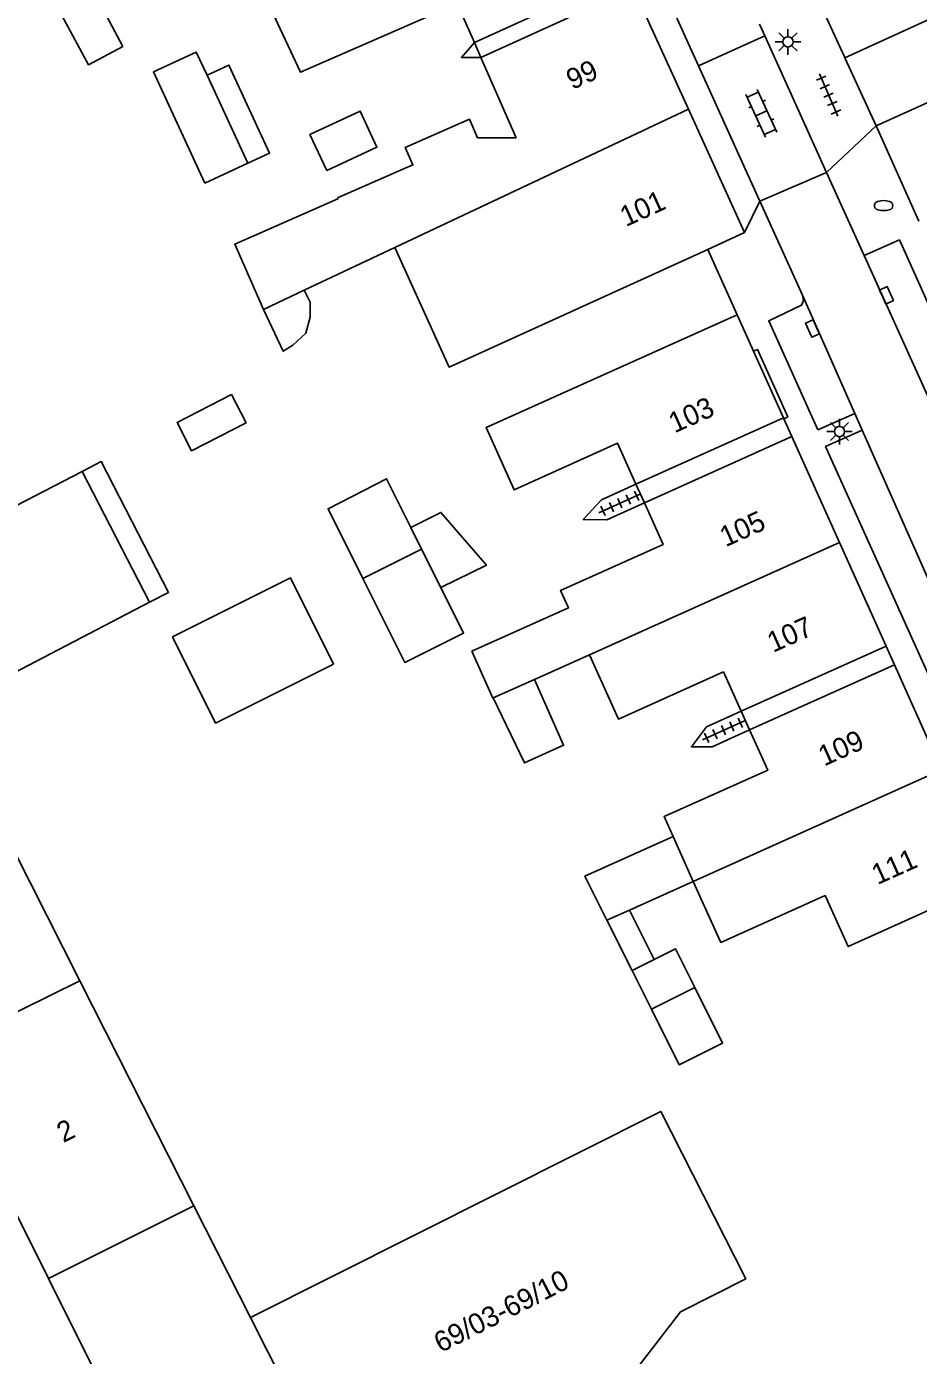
# Model space of a CAD drawing. Extents: x 132998 to 136004, y 396998 to 398512.
# Drawn here: x 133663.5 to 133707, y 398242.9 to 398307.8 of the extents above; entities that cross this region are included whole.
import ezdxf

# ---------------------------------------------------------------- set-up
doc = ezdxf.new("R2010")
doc.units = 0
for name, color, linetype in [('gg-afsc-erfafscheiding', 7, 'Continuous'), ('gg-anno-huisnummerreeks BGT', 7, 'Continuous'), ('gg-bbg-gedigitaliseerde bebouwing', 7, 'Continuous'), ('gg-bbg-gedigitaliseerde bebouwing onder overbouw', 7, 'Continuous'), ('gg-bbg-gedigitaliseerde bijgebouw', 7, 'Continuous'), ('gg-bbg-gedigitaliseerde overbouw', 7, 'Continuous'), ('gg-bbg-hoofdgebouw', 7, 'Continuous'), ('gg-bbg-luifel en loopbrug', 7, 'Continuous'), ('gg-bbg-pand overbouw', 7, 'Continuous'), ('gg-bbg-tussenscheiding', 7, 'Continuous'), ('gg-knt-verharding', 7, 'Continuous'), ('gg-knt-verharding nz', 7, 'Continuous'), ('gt-grn-weggrens', 7, 'Continuous'), ('gt-symb-brandkraan', 7, 'Continuous'), ('gt-symb-klinker verharding', 7, 'Continuous'), ('gt-symb-kolk', 7, 'Continuous'), ('gt-symb-lichtmast', 7, 'Continuous'), ('gt-symb-tegel verharding', 7, 'Continuous')]:
    doc.layers.add(name, color=color, linetype=linetype)

# ---------------------------------------------------------------- blocks, each defined once
blk = doc.blocks.new('gt0-KOLK')
at = {"layer": 'gt-symb-kolk'}
blk.add_lwpolyline([(0, 0), (0.375, 0), (0.375, 0.4), (-0.375, 0.4), (-0.375, 0), (0, 0)], dxfattribs=at)
blk = doc.blocks.new('gt0-BR')
at = {"layer": 'gt-symb-brandkraan'}
for centre, radius, start, end in [((-0.244, 0), 0.206, 107.56694, 252.43307), ((0.599, -2.664), 3, 106.89205, 107.56694), ((0, -0.691), 0.938, 73.10799, 106.89205), ((-0.599, -2.664), 3, 72.43309, 73.10799), ((0.244, 0), 0.206, 287.56695, 72.43309), ((0.599, 2.664), 3, 252.43307, 253.10797), ((0, 0.691), 0.938, 253.10797, 286.89206), ((-0.599, 2.664), 3, 286.89206, 287.56695)]:
    blk.add_arc(centre, radius, start, end, dxfattribs=at)
blk = doc.blocks.new('gt0-TEG1')
at = {"layer": 'gt-symb-tegel verharding'}
for p, q in [((-1.125, 0), (1.125, 0)), ((-0.9, -0.25), (-0.9, 0.25)), ((-0.45, -0.25), (-0.45, 0.25)), ((0, -0.25), (0, 0.25)), ((0.45, -0.25), (0.45, 0.25)), ((0.9, -0.25), (0.9, 0.25))]:
    blk.add_line(p, q, dxfattribs=at)
blk = doc.blocks.new('gt0-LMAST')
at = {"layer": 'gt-symb-lichtmast'}
for p, q in [((-0.182, 0.173), (-0.447, 0.438)), ((-0.005, 0.246), (-0.005, 0.621)), ((0.172, 0.173), (0.437, 0.438)), ((-0.255, -0.004), (-0.63, -0.004)), ((-0.182, -0.181), (-0.447, -0.446)), ((-0.005, -0.254), (-0.005, -0.629)), ((0.437, -0.446), (0.172, -0.181)), ((0.245, -0.004), (0.62, -0.004))]:
    blk.add_line(p, q, dxfattribs=at)
blk.add_circle((-0.005, -0.004), 0.25, dxfattribs=at)
blk = doc.blocks.new('gt0-KL1')
at = {"layer": 'gt-symb-klinker verharding'}
for p, q in [((-1.15, 0.3), (1.15, 0.3)), ((-1, -0.3), (-1, 0.3)), ((-0.5, 0.3), (-0.5, 0.45)), ((0, -0.3), (0, 0.3)), ((0.5, 0.3), (0.5, 0.45)), ((1, -0.3), (1, 0.3)), ((-1.15, -0.3), (1.15, -0.3)), ((-0.5, -0.45), (-0.5, -0.3)), ((0.5, -0.45), (0.5, -0.3))]:
    blk.add_line(p, q, dxfattribs=at)

msp = doc.modelspace()

# ---------------------------------------------------------------- linework, layer by layer
at = {"layer": 'gg-afsc-erfafscheiding'}
for points in [[(133685.351, 398306.972), (133684.72, 398306.248), (133685.675, 398306.245)], [(133693.243, 398285.406), (133691.554, 398284.647), (133690.667, 398283.674), (133691.818, 398283.669), (133693.653, 398284.494)], [(133698.385, 398274.312), (133696.695, 398273.553), (133695.955, 398272.578), (133696.96, 398272.575), (133698.795, 398273.4)]]:
    msp.add_lwpolyline(points, dxfattribs=at)
at = {"layer": 'gg-bbg-gedigitaliseerde bebouwing'}
for p, q in [((133685.675, 398306.245), (133687.396, 398302.325)), ((133677.04, 398294.873), (133681.462, 398296.96)), ((133675.047, 398293.932), (133677.04, 398294.873)), ((133690.972, 398277.072), (133688.285, 398275.867)), ((133666.081, 398261.147), (133660.507, 398272.138)), ((133671.654, 398250.157), (133666.081, 398261.147)), ((133674.418, 398244.705), (133671.654, 398250.157))]:
    msp.add_line(p, q, dxfattribs=at)
for points in [[(133683.352, 398311.27), (133675.62, 398308.157), (133676.858, 398305.52), (133684.511, 398308.86), (133685.351, 398306.972)], [(133687.396, 398302.325), (133685.51, 398302.325), (133685.115, 398303.223), (133681.976, 398301.845), (133682.349, 398300.997), (133678.67, 398299.382)], [(133678.67, 398299.382), (133678.691, 398299.334), (133673.648, 398297.12), (133675.047, 398293.932)], [(133681.462, 398296.96), (133684.117, 398291.124), (133696.749, 398296.871)], [(133693.243, 398285.406), (133692.344, 398287.406), (133687.29, 398285.134), (133685.925, 398288.171), (133698.18, 398293.68)], [(133685.23, 398277.244), (133689.944, 398279.358), (133689.559, 398280.215), (133694.565, 398282.465), (133693.653, 398284.494)], [(133686.266, 398274.962), (133686.257, 398274.958), (133685.23, 398277.244)], [(133698.385, 398274.312), (133697.52, 398276.237), (133692.385, 398273.929), (133690.972, 398277.072)], [(133695.056, 398268.196), (133694.619, 398269.167), (133699.676, 398271.44), (133698.795, 398273.4)], [(133710.63, 398265.98), (133703.609, 398262.817), (133702.486, 398265.315), (133697.382, 398263.021), (133696.042, 398266.001)], [(133688.052, 398241.245), (133690.242, 398242.356), (133693.394, 398242.354), (133695.411, 398244.977), (133698.603, 398246.596), (133694.457, 398254.773), (133674.418, 398244.705)], [(133656.693, 398253.802), (133655.514, 398250.263), (133655.969, 398249.353), (133661.735, 398252.234), (133664.549, 398246.603)], [(133664.549, 398246.603), (133670.941, 398233.81), (133668.726, 398232.64)]]:
    msp.add_lwpolyline(points, dxfattribs=at)
at = {"layer": 'gg-bbg-gedigitaliseerde bebouwing onder overbouw'}
for p, q in [((133692.783, 398310.359), (133685.351, 398306.972)), ((133693.113, 398309.635), (133685.675, 398306.245)), ((133693.243, 398285.406), (133700.446, 398288.644)), ((133693.653, 398284.494), (133700.854, 398287.731)), ((133698.385, 398274.312), (133705.457, 398277.49)), ((133698.795, 398273.4), (133705.864, 398276.587))]:
    msp.add_line(p, q, dxfattribs=at)
at = {"layer": 'gg-bbg-gedigitaliseerde bijgebouw'}
for p, q in [((133672.297, 398305.373), (133674.282, 398301.081)), ((133674.282, 398301.081), (133672.189, 398300.113)), ((133666.199, 398286.027), (133658.463, 398282.049)), ((133669.483, 398279.64), (133666.199, 398286.027)), ((133682.777, 398282.235), (133679.911, 398280.803)), ((133683.711, 398280.365), (133682.777, 398282.235)), ((133696.042, 398266.001), (133692.928, 398264.601)), ((133692.928, 398264.601), (133691.826, 398264.106)), ((133693.051, 398261.653), (133694.131, 398262.192)), ((133693.051, 398261.653), (133693.997, 398259.758)), ((133696.12, 398260.818), (133693.997, 398259.758))]:
    msp.add_line(p, q, dxfattribs=at)
for points in [[(133672.189, 398300.113), (133669.679, 398305.54), (133671.772, 398306.508), (133672.297, 398305.373)], [(133679.911, 398280.803), (133678.212, 398284.203), (133681.062, 398285.67), (133682.251, 398283.287)], [(133682.251, 398283.287), (133683.72, 398284.021), (133685.941, 398281.445), (133683.711, 398280.365)], [(133658.463, 398282.049), (133661.713, 398275.587), (133669.483, 398279.64)], [(133678.478, 398276.617), (133672.718, 398273.74), (133670.614, 398277.951), (133676.375, 398280.829), (133678.478, 398276.617)], [(133686.266, 398274.962), (133687.803, 398271.788), (133689.71, 398272.654), (133688.285, 398275.867)], [(133691.826, 398264.106), (133690.75, 398266.261), (133695.056, 398268.196)], [(133696.12, 398260.818), (133695.174, 398262.713), (133694.131, 398262.192)]]:
    msp.add_lwpolyline(points, dxfattribs=at)
at = {"layer": 'gg-bbg-gedigitaliseerde overbouw'}
for p, q in [((133685.351, 398306.972), (133685.675, 398306.245)), ((133693.653, 398284.494), (133693.243, 398285.406)), ((133698.795, 398273.4), (133698.385, 398274.312))]:
    msp.add_line(p, q, dxfattribs=at)
at = {"layer": 'gg-bbg-hoofdgebouw'}
for p, q in [((133703.42, 398306.28), (133700.644, 398312.372)), ((133693.113, 398309.635), (133695.802, 398303.727)), ((133703.447, 398306.22), (133710.689, 398309.54)), ((133703.42, 398306.28), (133703.447, 398306.22)), ((133704.97, 398302.9), (133711.919, 398306.043)), ((133695.802, 398303.727), (133698.55, 398297.69)), ((133707.061, 398298.253), (133704.97, 398302.9)), ((133698.55, 398297.69), (133696.749, 398296.871)), ((133698.18, 398293.68), (133698.98, 398291.902)), ((133698.98, 398291.902), (133700.446, 398288.644)), ((133700.854, 398287.731), (133703.178, 398282.56)), ((133703.178, 398282.56), (133705.457, 398277.49)), ((133705.864, 398276.587), (133708.17, 398271.453))]:
    msp.add_line(p, q, dxfattribs=at)
at = {"layer": 'gg-bbg-luifel en loopbrug'}
for p, q in [((133694.131, 398262.192), (133692.928, 398264.601)), ((133693.051, 398261.653), (133691.826, 398264.106))]:
    msp.add_line(p, q, dxfattribs=at)
for points in [[(133668.19, 398306.786), (133666.505, 398305.886), (133664.544, 398309.555), (133666.229, 398310.456), (133668.19, 398306.786)], [(133672.297, 398305.373), (133673.369, 398305.869), (133675.354, 398301.577), (133674.282, 398301.081)], [(133677.325, 398302.488), (133678.14, 398300.726), (133680.593, 398301.86), (133679.778, 398303.623), (133677.325, 398302.488)], [(133677.04, 398294.873), (133677.338, 398294.292), (133677.326, 398293.557), (133677.118, 398292.774), (133676.495, 398292.197), (133676.021, 398291.9), (133675.047, 398293.932)], [(133673.495, 398289.778), (133674.201, 398288.405), (133671.544, 398287.039), (133670.838, 398288.412), (133673.495, 398289.778)], [(133669.483, 398279.64), (133670.418, 398280.121), (133667.134, 398286.508), (133666.199, 398286.027)], [(133679.911, 398280.803), (133681.96, 398276.702), (133684.826, 398278.134), (133683.711, 398280.365)], [(133693.997, 398259.758), (133695.35, 398257.047), (133697.473, 398258.107), (133696.12, 398260.818)]]:
    msp.add_lwpolyline(points, dxfattribs=at)
at = {"layer": 'gg-bbg-pand overbouw'}
for p, q in [((133700.446, 398288.644), (133700.465, 398288.601)), ((133700.465, 398288.601), (133700.854, 398287.731)), ((133705.457, 398277.49), (133705.864, 398276.587))]:
    msp.add_line(p, q, dxfattribs=at)
at = {"layer": 'gg-bbg-tussenscheiding'}
for p, q in [((133695.802, 398303.727), (133681.462, 398296.96)), ((133682.251, 398283.287), (133682.777, 398282.235)), ((133703.178, 398282.56), (133690.972, 398277.072)), ((133688.285, 398275.867), (133686.266, 398274.962)), ((133708.17, 398271.453), (133696.042, 398266.001)), ((133696.042, 398266.001), (133695.056, 398268.196)), ((133664.549, 398246.603), (133671.654, 398250.157)), ((133674.418, 398244.705), (133678.603, 398236.453))]:
    msp.add_line(p, q, dxfattribs=at)
msp.add_lwpolyline([(133666.081, 398261.147), (133657.574, 398256.943), (133656.693, 398253.802)], dxfattribs=at)
at = {"layer": 'gg-knt-verharding'}
for p, q in [((133699.534, 398307.302), (133699.274, 398307.878)), ((133699.534, 398307.302), (133696.3, 398305.829)), ((133702.549, 398300.631), (133699.534, 398307.302)), ((133704.97, 398302.9), (133703.447, 398306.22)), ((133696.3, 398305.829), (133699.297, 398299.223)), ((133699.297, 398299.223), (133702.549, 398300.631)), ((133704.385, 398296.567), (133702.549, 398300.631)), ((133699.297, 398299.223), (133701.38, 398294.63)), ((133696.749, 398296.871), (133698.18, 398293.68)), ((133703.93, 398288.862), (133702.123, 398288.063)), ((133704.295, 398288.039), (133703.93, 398288.862)), ((133704.295, 398288.039), (133702.493, 398287.243)), ((133712.636, 398264.765), (133702.493, 398287.243))]:
    msp.add_line(p, q, dxfattribs=at)
for points in [[(133677.953, 398348.931), (133679.028, 398345.525), (133681.536, 398338.843), (133684.307, 398332.265), (133696.3, 398305.829)], [(133710.828, 398282.311), (133712.504, 398283.1), (133706.107, 398297.334), (133704.385, 398296.567)], [(133702.123, 398288.063), (133699.725, 398293.378), (133701.325, 398294.152), (133701.43, 398294.37), (133701.38, 398294.63)], [(133698.98, 398291.902), (133699.172, 398291.988), (133700.655, 398288.687), (133700.465, 398288.601)]]:
    msp.add_lwpolyline(points, dxfattribs=at)
at = {"layer": 'gg-knt-verharding nz'}
for p, q in [((133710.828, 398282.311), (133704.385, 398296.567)), ((133701.38, 398294.63), (133703.93, 398288.862)), ((133704.295, 398288.039), (133714.269, 398265.488))]:
    msp.add_line(p, q, dxfattribs=at)
at = {"layer": 'gt-grn-weggrens'}
for p, q in [((133702.549, 398300.631), (133704.97, 398302.9)), ((133698.55, 398297.69), (133699.297, 398299.223))]:
    msp.add_line(p, q, dxfattribs=at)

# ---------------------------------------------------------------- block references
at = {"layer": 'gt-symb-brandkraan'}
msp.add_blockref('gt0-BR', (133705.337, 398299.009), dxfattribs=at)
at = {"layer": 'gt-symb-klinker verharding', "rotation": 114.4629268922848}
msp.add_blockref('gt0-KL1', (133699.366, 398303.516), dxfattribs=at)
at = {"layer": 'gt-symb-kolk'}
for p, rotation in [((133705.299, 398294.544), -65.61293328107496), ((133702.047, 398293.084), 114.02650657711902)]:
    msp.add_blockref('gt0-KOLK', p, dxfattribs=dict(at, rotation=rotation))
at = {"layer": 'gt-symb-lichtmast'}
for p in [(133700.671, 398307.006), (133703.188, 398287.976)]:
    msp.add_blockref('gt0-LMAST', p, dxfattribs=at)
at = {"layer": 'gt-symb-tegel verharding'}
for p, rotation in [((133702.652, 398304.406), -66.41000982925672), ((133692.459, 398284.47), -155.79315601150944), ((133697.516, 398273.383), -155.79315601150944)]:
    msp.add_blockref('gt0-TEG1', p, dxfattribs=dict(at, rotation=rotation))

# ---------------------------------------------------------------- texts
at = {"layer": 'gg-anno-huisnummerreeks BGT'}
for s, rotation, p in [('99', 24.5, (133690.133, 398304.65)), ('101', 24.5, (133692.753, 398297.958)), ('103', 24.2, (133695.125, 398287.88)), ('105', 24.2, (133697.623, 398282.32)), ('107', 24.2, (133699.941, 398277.162)), ('109', 24.2, (133702.436, 398271.613)), ('111', 24.2, (133705.038, 398265.821)), ('2', 26.5, (133665.28, 398253.218)), ('69/03-69/10', 26.9, (133683.706, 398242.964))]:
    msp.add_text(s, height=1, rotation=rotation, dxfattribs=at).set_placement(p)

doc.saveas('drawing.dxf')
